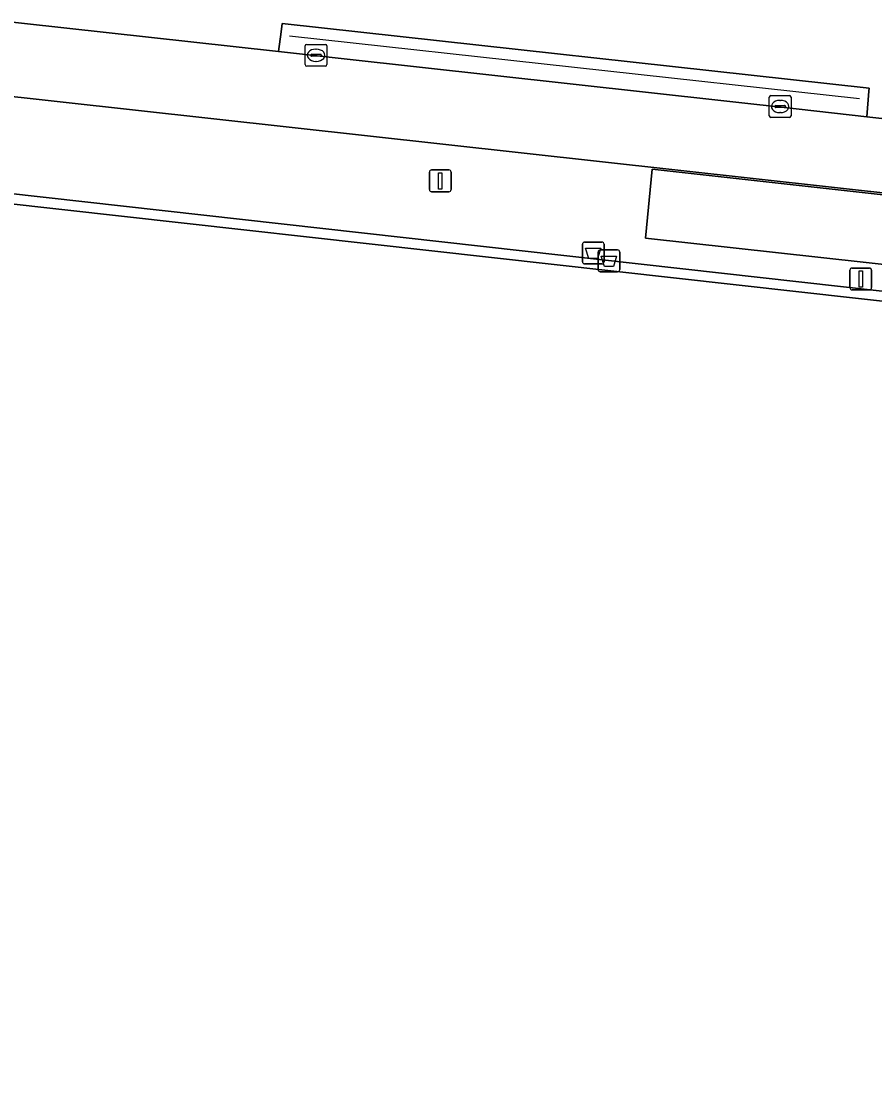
# Model space of a CAD drawing. Extents: x 162510 to 163918, y 388494 to 389774.
# Drawn here: x 162863.09 to 162902.14, y 388666.71 to 388715.84 of the extents above; entities that cross this region are included whole.
import ezdxf

# ---------------------------------------------------------------- set-up
doc = ezdxf.new("R2010")
doc.units = 0
for name, color, linetype in [('IMGEO_Afvalbak', 7, 'Continuous'), ('IMGEO_Groenvoorziening', 7, 'Continuous'), ('IMGEO_Hek', 7, 'Continuous'), ('IMGEO_Kolk', 7, 'Continuous'), ('IMGEO_Lichtmast', 7, 'Continuous'), ('IMGEO_Terreindeel_gesloten', 7, 'Continuous'), ('IMGEO_Terreindeel_open', 7, 'Continuous'), ('IMGEO_Voetpad_open', 7, 'Continuous')]:
    doc.layers.add(name, color=color, linetype=linetype)

msp = doc.modelspace()

# ---------------------------------------------------------------- linework, layer by layer
at = {"layer": 'IMGEO_Afvalbak'}
for p, q in [((162888.763, 388704.842), (162888.763, 388705.642)), ((162888.763, 388705.642), (162888.763, 388704.842)), ((162888.863, 388705.742), (162889.653, 388705.742)), ((162889.653, 388705.742), (162888.863, 388705.742)), ((162889.753, 388705.642), (162889.753, 388704.842)), ((162889.753, 388704.842), (162889.753, 388705.642)), ((162889.485, 388704.48), (162889.485, 388705.28)), ((162889.485, 388705.28), (162889.485, 388704.48)), ((162889.585, 388705.38), (162890.375, 388705.38)), ((162890.375, 388705.38), (162889.585, 388705.38)), ((162890.475, 388705.28), (162890.475, 388704.48)), ((162890.475, 388704.48), (162890.475, 388705.28)), ((162889.653, 388704.742), (162888.863, 388704.742)), ((162888.863, 388704.742), (162889.653, 388704.742)), ((162890.375, 388704.38), (162889.585, 388704.38)), ((162889.585, 388704.38), (162890.375, 388704.38))]:
    msp.add_line(p, q, dxfattribs=at)
for points in [[(162888.906, 388705.456), (162889.61, 388705.456), (162889.461, 388704.986), (162889.055, 388704.986), (162888.906, 388705.456)], [(162889.628, 388705.094), (162890.332, 388705.094), (162890.183, 388704.624), (162889.777, 388704.624), (162889.628, 388705.094)]]:
    msp.add_lwpolyline(points, dxfattribs=at)
for centre, start, end in [((162888.863, 388705.642), 90, 180), ((162888.863, 388705.642), 90, 180), ((162889.653, 388705.642), 0, 90), ((162889.653, 388705.642), 360, 90), ((162889.585, 388705.28), 90, 180), ((162889.585, 388705.28), 90, 180), ((162890.375, 388705.28), 0, 90), ((162890.375, 388705.28), 360, 90), ((162888.863, 388704.842), 180, 270), ((162888.863, 388704.842), 180, 270), ((162889.653, 388704.842), 270, 0), ((162889.653, 388704.842), 270, 0), ((162889.585, 388704.48), 180, 270), ((162889.585, 388704.48), 180, 270), ((162890.375, 388704.48), 270, 0), ((162890.375, 388704.48), 270, 0)]:
    msp.add_arc(centre, 0.1, start, end, dxfattribs=at)
at = {"layer": 'IMGEO_Groenvoorziening'}
msp.add_lwpolyline([(162796.013, 388838.58), (162787.054, 388760.164), (162810.302, 388757.538), (162810.732, 388761.348), (162811.599, 388761.251), (162811.693, 388762.054), (162836.238, 388759.178), (162836.159, 388758.504), (162835.689, 388754.67), (162858.012, 388752.154), (162857.733, 388750), (162857.664, 388749.464), (162852.946, 388750), (162847.629, 388750.604), (162847.556, 388750), (162843.693, 388717.92), (162874.857, 388714.463), (162874.972, 388715.362), (162875.021, 388715.746), (162901.888, 388712.788), (162901.876, 388712.642), (162901.783, 388711.476), (162943.308, 388706.87)], dxfattribs=at)
at = {"layer": 'IMGEO_Hek'}
for points in [[(162901.443, 388712.292), (162875.361, 388715.16)], [(162879.312, 388633.417), (162839.67, 388637.94), (162847.731, 388709.62), (162955.176, 388697.594), (162947.095, 388625.916), (162879.312, 388633.417)]]:
    msp.add_lwpolyline(points, dxfattribs=at)
at = {"layer": 'IMGEO_Kolk'}
for p, q in [((162876.073, 388713.866), (162876.073, 388714.718)), ((162876.148, 388714.792), (162877, 388714.792)), ((162876.561, 388714.572), (162876.586, 388714.572)), ((162877.074, 388714.718), (162877.074, 388713.866)), ((162876.332, 388714.286), (162876.332, 388714.298)), ((162876.77, 388714.249), (162876.372, 388714.249)), ((162876.375, 388714.335), (162876.773, 388714.335)), ((162876.584, 388714.012), (162876.559, 388714.012)), ((162876.816, 388714.298), (162876.816, 388714.286)), ((162877, 388713.792), (162876.148, 388713.792)), ((162897.314, 388711.523), (162897.314, 388712.375)), ((162897.389, 388712.449), (162898.241, 388712.449)), ((162897.616, 388711.992), (162898.014, 388711.992)), ((162897.802, 388712.229), (162897.827, 388712.229)), ((162898.315, 388712.375), (162898.315, 388711.523)), ((162897.573, 388711.943), (162897.573, 388711.955)), ((162898.011, 388711.906), (162897.613, 388711.906)), ((162897.825, 388711.669), (162897.8, 388711.669)), ((162898.057, 388711.955), (162898.057, 388711.943)), ((162898.241, 388711.449), (162897.389, 388711.449))]:
    msp.add_line(p, q, dxfattribs=at)
for points in [[(162876.073, 388713.866), (162876.073, 388714.718)], [(162876.148, 388714.792), (162877, 388714.792)], [(162877.074, 388714.718), (162877.074, 388713.866)], [(162877, 388713.792), (162876.148, 388713.792)], [(162897.314, 388711.523), (162897.314, 388712.375)], [(162897.389, 388712.449), (162898.241, 388712.449)], [(162898.315, 388712.375), (162898.315, 388711.523)], [(162898.241, 388711.449), (162897.389, 388711.449)]]:
    msp.add_lwpolyline(points, dxfattribs=at)
for centre, radius, start, end in [((162876.15, 388714.716), 0.0765, 91.552, 178.448), ((162876.15, 388714.716), 0.0765, 91.552, 178.448), ((162876.998, 388714.716), 0.0765, 1.552, 88.448), ((162876.998, 388714.716), 0.0765, 1.552, 88.448), ((162876.372, 388714.295), 0.0403, 85.8775, 175.7526), ((162876.369, 388714.285), 0.0366, 178.938, 274.7102), ((162876.773, 388714.292), 0.043, 264.8664, 352.4533), ((162876.777, 388714.297), 0.0386, 1.7309, 96.639), ((162876.15, 388713.868), 0.0765, 181.552, 268.448), ((162876.15, 388713.868), 0.0765, 181.552, 268.448), ((162876.998, 388713.868), 0.0765, 271.552, 358.448), ((162876.998, 388713.868), 0.0765, 271.552, 358.448), ((162897.391, 388712.373), 0.0765, 91.552, 178.448), ((162897.391, 388712.373), 0.0765, 91.552, 178.448), ((162897.613, 388711.952), 0.0403, 85.8775, 175.7526), ((162898.018, 388711.954), 0.0386, 1.7309, 96.639), ((162898.239, 388712.373), 0.0765, 1.552, 88.448), ((162898.239, 388712.373), 0.0765, 1.552, 88.448), ((162897.391, 388711.525), 0.0765, 181.552, 268.448), ((162897.391, 388711.525), 0.0765, 181.552, 268.448), ((162897.61, 388711.942), 0.0366, 178.938, 274.7102), ((162898.014, 388711.949), 0.043, 264.8664, 352.4533), ((162898.239, 388711.525), 0.0765, 271.552, 358.448), ((162898.239, 388711.525), 0.0765, 271.552, 358.448)]:
    msp.add_arc(centre, radius, start, end, dxfattribs=at)
for centre, major_axis, ratio, start_param, end_param in [((162876.56, 388714.292), (-0.387, 0.002), 0.722429, 4.712389, 7.853982), ((162876.585, 388714.292), (-0.39, 0.002), 0.717154, 1.570796, 4.712389), ((162897.801, 388711.949), (-0.387, 0.002), 0.722429, 4.712389, 7.853982), ((162897.826, 388711.949), (-0.39, 0.002), 0.717154, 1.570796, 4.712389)]:
    msp.add_ellipse(centre, major_axis=major_axis, ratio=ratio, start_param=start_param, end_param=end_param, dxfattribs=at)
at = {"layer": 'IMGEO_Lichtmast'}
for p, q in [((162881.863, 388709.042), (162882.653, 388709.042)), ((162882.653, 388709.042), (162881.863, 388709.042)), ((162881.763, 388708.142), (162881.763, 388708.942)), ((162881.763, 388708.942), (162881.763, 388708.142)), ((162882.753, 388708.942), (162882.753, 388708.142)), ((162882.753, 388708.142), (162882.753, 388708.942)), ((162882.653, 388708.042), (162881.863, 388708.042)), ((162881.863, 388708.042), (162882.653, 388708.042)), ((162901.01, 388703.653), (162901.01, 388704.453)), ((162901.01, 388704.453), (162901.01, 388703.653)), ((162901.11, 388704.553), (162901.9, 388704.553)), ((162901.9, 388704.553), (162901.11, 388704.553)), ((162902, 388704.453), (162902, 388703.653)), ((162902, 388703.653), (162902, 388704.453)), ((162901.9, 388703.553), (162901.11, 388703.553)), ((162901.11, 388703.553), (162901.9, 388703.553))]:
    msp.add_line(p, q, dxfattribs=at)
for points in [[(162882.183, 388708.917), (162882.333, 388708.917), (162882.333, 388708.167), (162882.183, 388708.167), (162882.183, 388708.917)], [(162901.43, 388704.428), (162901.58, 388704.428), (162901.58, 388703.678), (162901.43, 388703.678), (162901.43, 388704.428)]]:
    msp.add_lwpolyline(points, dxfattribs=at)
for centre, start, end in [((162881.863, 388708.942), 90, 180), ((162881.863, 388708.942), 90, 180), ((162882.653, 388708.942), 0, 90), ((162882.653, 388708.942), 360, 90), ((162881.863, 388708.142), 180, 270), ((162881.863, 388708.142), 180, 270), ((162882.653, 388708.142), 270, 0), ((162882.653, 388708.142), 270, 0), ((162901.11, 388704.453), 90, 180), ((162901.11, 388704.453), 90, 180), ((162901.9, 388704.453), 0, 90), ((162901.9, 388704.453), 360, 90), ((162901.11, 388703.653), 180, 270), ((162901.11, 388703.653), 180, 270), ((162901.9, 388703.653), 270, 0), ((162901.9, 388703.653), 270, 0)]:
    msp.add_arc(centre, 0.1, start, end, dxfattribs=at)
at = {"layer": 'IMGEO_Terreindeel_gesloten'}
msp.add_lwpolyline([(162954.663, 388697.201), (162848.13, 388709.106), (162840.193, 388638.335), (162946.753, 388626.405)], close=True, dxfattribs=at)
at = {"layer": 'IMGEO_Terreindeel_open'}
msp.add_lwpolyline([(162912.007, 388706.849), (162891.952, 388709.078), (162891.647, 388705.914), (162911.709, 388703.711)], close=True, dxfattribs=at)
at = {"layer": 'IMGEO_Voetpad_open'}
for points in [[(162943.308, 388706.87), (162901.783, 388711.476), (162898.692, 388711.819), (162877.859, 388714.13), (162874.857, 388714.463), (162843.693, 388717.92), (162843.59, 388716.983), (162832.351, 388718.232), (162828.535, 388718.703), (162827.338, 388718.851), (162827.047, 388716.24), (162792.106, 388720.253)], [(162823.334, 388713.136), (162824.046, 388712.938), (162824.738, 388712.678), (162825.405, 388712.357), (162826.039, 388711.977), (162826.638, 388711.542), (162827.195, 388711.056), (162827.706, 388710.522), (162828.168, 388709.944), (162828.576, 388709.327), (162828.927, 388708.676), (162829.219, 388707.997), (162829.449, 388707.294), (162829.526, 388706.993), (162829.672, 388706.222), (162835.004, 388705.671), (162835.405, 388709.286), (162842.813, 388708.49), (162843.478, 388714.528), (162960.431, 388701.592)]]:
    msp.add_lwpolyline(points, dxfattribs=at)
for points in [[(162874.857, 388714.463), (162877.859, 388714.13), (162898.692, 388711.819), (162901.783, 388711.476), (162901.876, 388712.642), (162901.888, 388712.788), (162875.021, 388715.746), (162874.972, 388715.362)], [(162957.885, 388686.768), (162958.574, 388693.639), (162958.599, 388693.89), (162959.493, 388693.785), (162960.431, 388701.592), (162843.478, 388714.528), (162842.813, 388708.49), (162842.411, 388704.906), (162842.309, 388703.998), (162840.182, 388685.046), (162838.998, 388674.487), (162837.663, 388662.596), (162835.912, 388646.986), (162834.676, 388635.975), (162827.418, 388636.81), (162827.185, 388634.685), (162834.444, 388633.859), (162834.429, 388633.75), (162950.448, 388620.741), (162950.722, 388623.179)], [(162947.095, 388625.916), (162955.176, 388697.594), (162847.731, 388709.62), (162839.67, 388637.94), (162879.312, 388633.417)], [(162847.731, 388709.62), (162955.176, 388697.594), (162947.095, 388625.916), (162879.312, 388633.417), (162839.67, 388637.94)], [(162946.753, 388626.405), (162840.193, 388638.335), (162848.13, 388709.106), (162954.663, 388697.201)], [(162891.952, 388709.078), (162912.007, 388706.849), (162911.709, 388703.711), (162891.647, 388705.914)]]:
    msp.add_lwpolyline(points, close=True, dxfattribs=at)

doc.saveas('drawing.dxf')
